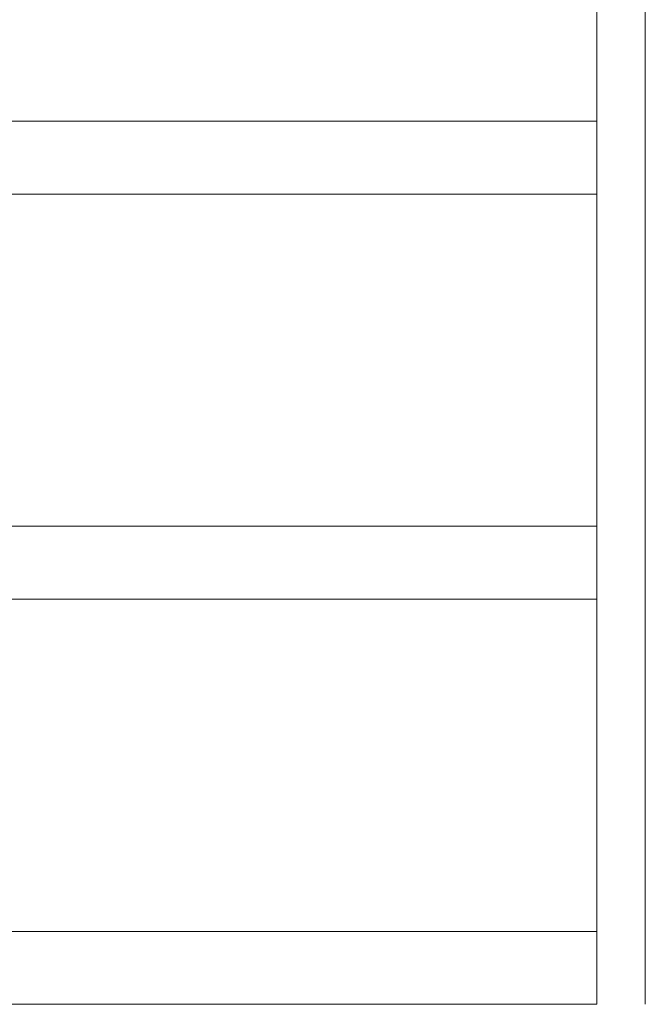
# Model space of a CAD drawing. Header units: millimetres. Extents: x -281 to 121694, y -16481 to 65128.
# Tile 657 of 1056: x 21704 to 22090, y 27975 to 28583. Entities that reach past the tile are written whole.
import ezdxf

# ---------------------------------------------------------------- set-up
doc = ezdxf.new("R2010")
doc.units = ezdxf.units.MM
doc.layers.add('A--L$01A__Algemeen', color=7, linetype='Continuous', lineweight=5)

# ---------------------------------------------------------------- blocks, each defined once
blk = doc.blocks.new('NLRS_24_10_SF_1_traptrede_gen_cpz - NLRS_24_10_xx_SF_1_traptrede_gen_cpz-V73-L_80_ 12')
at = {"layer": 'A--L$01A__Algemeen'}
for p, q in [((645, 614.9), (645, -135)), ((675, 614.9), (675, -135)), ((645, 410), (-645, 410)), ((645, 365), (-645, 365)), ((645, 160), (-645, 160)), ((645, 115), (-645, 115)), ((645, -90), (-645, -90)), ((645, -135), (-645, -135))]:
    blk.add_line(p, q, dxfattribs=at)

msp = doc.modelspace()

# ---------------------------------------------------------------- block references
at = {"layer": 'A--L$01A__Algemeen'}
msp.add_blockref('NLRS_24_10_SF_1_traptrede_gen_cpz - NLRS_24_10_xx_SF_1_traptrede_gen_cpz-V73-L_80_ 12', (21415, 28110), dxfattribs=at)

doc.saveas('drawing.dxf')
